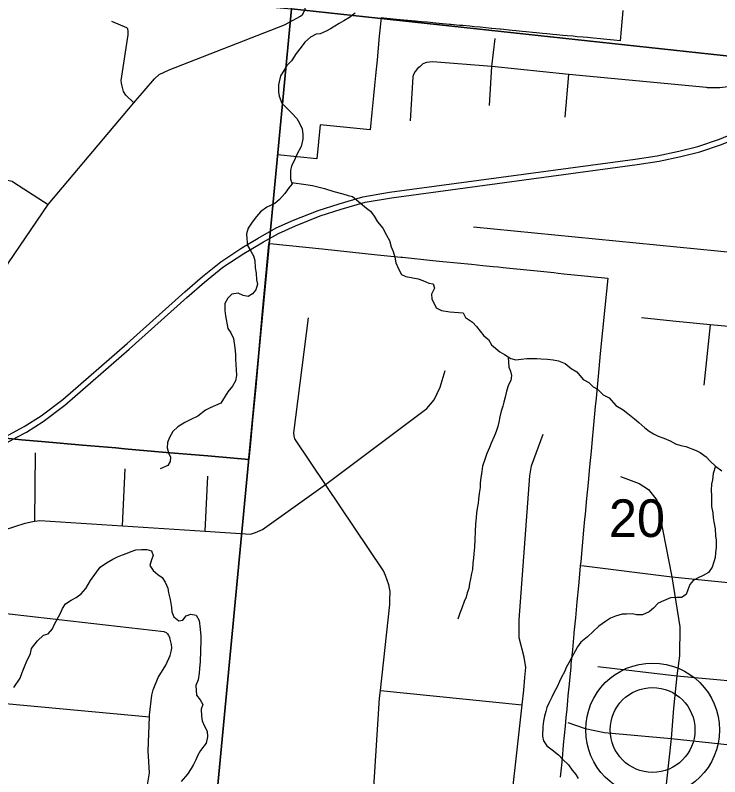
# Model space of a CAD drawing. Extents: x 0 to 34, y -3.9 to 26.2.
# Drawn here: x 4.778 to 5.561, y 18.325 to 19.171 of the extents above; entities that cross this region are included whole.
import ezdxf

# ---------------------------------------------------------------- set-up
doc = ezdxf.new("R2010")
doc.units = 0
for name, color, linetype in [('GM_X_City_Street', 7, 'Continuous'), ('GM_X_Corporation', 7, 'Continuous'), ('GM_X_Minor_River', 7, 'Continuous'), ('GM_X_Section', 7, 'Continuous'), ('GM_X_Section_Text', 7, 'Continuous'), ('GM_X_State_Route', 7, 'Continuous'), ('GM_X_Township_Road', 7, 'Continuous'), ('GM_X_Unincorporated', 7, 'Continuous'), ('GM_X_Unincorporated_Location', 7, 'Continuous')]:
    doc.layers.add(name, color=color, linetype=linetype)

msp = doc.modelspace()

# ---------------------------------------------------------------- linework, layer by layer
at = {"layer": 'GM_X_City_Street'}
for p, q in [((4.79959, 18.60881), (4.80056, 18.68489)), ((4.89708, 18.60369), (4.90023, 18.66703)), ((4.98906, 18.5978), (4.99218, 18.65887)), ((5.18398, 18.4206), (5.34154, 18.40475))]:
    msp.add_line(p, q, dxfattribs=at)
for points in [[(4.67826, 18.70753), (4.74714, 18.8575), (4.77032, 18.89605), (4.81434, 18.96112), (4.90964, 19.07416), (4.93258, 19.10091), (4.93801, 19.1057), (4.94914, 19.11072), (5.07747, 19.16082), (5.09517, 19.17059), (5.09789, 19.1728), (5.1003, 19.17805), (5.11213, 19.29962), (5.11226, 19.30455), (5.1098, 19.31221), (5.09188, 19.36259)], [(4.90964, 19.07416), (4.90102, 19.08277), (4.89846, 19.08679), (4.89677, 19.09272), (4.89607, 19.0961), (4.89574, 19.09886), (4.90348, 19.14953), (4.9036, 19.15371), (4.90312, 19.15628), (4.90218, 19.15754), (4.88528, 19.16445)], [(4.70078, 18.87589), (4.71256, 18.9067), (4.72524, 18.95724), (4.73051, 18.97077), (4.73404, 18.97653), (4.73876, 18.98194), (4.74249, 18.98486), (4.74724, 18.98703), (4.75829, 18.98902), (4.76758, 18.98834), (4.77455, 18.98706), (4.77613, 18.98603), (4.81434, 18.96112)], [(5.16661, 18.15583), (5.18306, 18.4122), (5.18398, 18.4206), (5.19438, 18.51648), (5.19459, 18.52131), (5.19483, 18.53062), (5.19348, 18.53806), (5.18978, 18.54868), (5.18746, 18.55378), (5.12291, 18.64965), (5.08881, 18.70033), (5.08789, 18.70367), (5.08785, 18.70719), (5.10402, 18.83508)], [(5.12291, 18.64965), (5.23569, 18.73435), (5.24391, 18.744), (5.25033, 18.75788), (5.25612, 18.77633)], [(5.32049, 18.13906), (5.3248, 18.25513), (5.34154, 18.40475), (5.34334, 18.42088), (5.34446, 18.43528), (5.34551, 18.44626), (5.3439, 18.45769), (5.33838, 18.47911), (5.33825, 18.4886), (5.33814, 18.49923), (5.35021, 18.65952), (5.35201, 18.67048), (5.36505, 18.70583)], [(4.68658, 18.41371), (4.69643, 18.51433), (4.69911, 18.52928), (4.70439, 18.54318), (4.7139, 18.55888), (4.72536, 18.57679), (4.73227, 18.58394), (4.74047, 18.5893), (4.76613, 18.59924), (4.78907, 18.6066), (4.7975, 18.60851), (4.79959, 18.60881), (4.80508, 18.60959), (4.89708, 18.60369), (4.98906, 18.5978), (5.03945, 18.59458), (5.04519, 18.59632), (5.05285, 18.59953), (5.12291, 18.64965)], [(4.51173, 18.53533), (4.69643, 18.51433), (4.943, 18.4863), (4.9457, 18.48511), (4.94732, 18.4837), (4.94851, 18.48197), (4.94965, 18.47928)], [(4.87678, 17.89883), (4.88509, 18.01814), (4.89764, 18.18345), (4.90678, 18.25642), (4.91907, 18.29216), (4.92455, 18.31365), (4.92722, 18.32915), (4.92557, 18.35349), (4.92726, 18.39138), (4.92735, 18.39331), (4.92982, 18.41565), (4.93135, 18.42127), (4.93676, 18.4352), (4.94546, 18.44902), (4.95029, 18.45952), (4.95173, 18.4657), (4.95196, 18.46799), (4.95174, 18.47201), (4.94965, 18.47928)], [(4.62277, 18.37679), (4.62751, 18.41388), (4.62794, 18.41536), (4.62911, 18.41687), (4.63091, 18.41815), (4.63332, 18.41865), (4.68658, 18.41371), (4.92726, 18.39138)]]:
    msp.add_lwpolyline(points, dxfattribs=at)
at = {"layer": 'GM_X_Corporation'}
for points in [[(5.45369, 19.17686), (5.45174, 19.15566), (5.45059, 19.14306), (5.44353, 19.14373), (5.43221, 19.14481), (5.42877, 19.14513), (5.4209, 19.14588), (5.4141, 19.14653), (5.40959, 19.14695), (5.40279, 19.1476), (5.39826, 19.14803), (5.39148, 19.14867), (5.38695, 19.1491), (5.38016, 19.14975), (5.37564, 19.15018), (5.36885, 19.15083), (5.36433, 19.15128), (5.35754, 19.15195), (5.35302, 19.15238), (5.34623, 19.15303), (5.3417, 19.15347), (5.33492, 19.15413), (5.33039, 19.15458), (5.31734, 19.15585), (5.31695, 19.15588), (5.30792, 19.15677), (5.30753, 19.1568), (5.29472, 19.15805), (5.28864, 19.15864), (5.28353, 19.15912), (5.27552, 19.15988), (5.2721, 19.16021), (5.26232, 19.16114), (5.26078, 19.16129), (5.24947, 19.16237), (5.24912, 19.1624), (5.23592, 19.16364), (5.22975, 19.16422), (5.22275, 19.16487), (5.2018, 19.16684), (5.18788, 19.16822), (5.1847, 19.16854), (5.18275, 19.14826), (5.18021, 19.12177), (5.17856, 19.1046), (5.17748, 19.09329), (5.17639, 19.08198), (5.17462, 19.0635), (5.17276, 19.04417), (5.11693, 19.04955), (5.11329, 19.01185), (5.0696, 19.01609), (5.06927, 19.01308), (5.06207, 18.93977), (5.06107, 18.92863), (5.06005, 18.91722), (5.05855, 18.90114), (5.05304, 18.84192), (5.05032, 18.81269), (5.04761, 18.78346), (5.04489, 18.75423), (5.04217, 18.725), (5.03945, 18.69577), (5.03809, 18.6812), (5.03781, 18.67742), (4.99623, 18.68105), (4.99204, 18.68142), (4.94582, 18.68545), (4.89959, 18.68949), (4.88963, 18.69036), (4.85284, 18.69357), (4.80712, 18.69756), (4.78505, 18.69949), (4.74949, 18.70296)], [(4.74949, 18.70296), (4.78505, 18.69949), (4.80712, 18.69756), (4.85284, 18.69357), (4.88963, 18.69036), (4.89959, 18.68949), (4.94582, 18.68545), (4.99204, 18.68142), (4.99623, 18.68105), (5.03781, 18.67742), (5.03809, 18.6812), (5.03945, 18.69577), (5.04217, 18.725), (5.04489, 18.75423), (5.04761, 18.78346), (5.05032, 18.81269), (5.05304, 18.84192), (5.05855, 18.90114), (5.06005, 18.91722), (5.06113, 18.9178), (5.10099, 18.91361), (5.11908, 18.9117), (5.18072, 18.90522), (5.20667, 18.90257), (5.20853, 18.90237), (5.24225, 18.89882), (5.25344, 18.8977), (5.26927, 18.89612), (5.28525, 18.89452), (5.29801, 18.89324), (5.3093, 18.89212), (5.3149, 18.89156), (5.32042, 18.89099), (5.3317, 18.88985), (5.34303, 18.88869), (5.35447, 18.88752), (5.36578, 18.88637), (5.37671, 18.88526), (5.38154, 18.88477), (5.38807, 18.88412), (5.39937, 18.88298), (5.41075, 18.88184), (5.42163, 18.88075), (5.43308, 18.87961), (5.43669, 18.87925), (5.43336, 18.84638), (5.4282, 18.79541), (5.42694, 18.77836), (5.42383, 18.74562), (5.42296, 18.73645), (5.42024, 18.70772), (5.41991, 18.70432), (5.41825, 18.68679), (5.41659, 18.66925), (5.4158, 18.66096), (5.41493, 18.65172), (5.41328, 18.63418), (5.41162, 18.61664), (5.41109, 18.61099), (5.40997, 18.59911), (5.40832, 18.58157), (5.40666, 18.56404), (5.40622, 18.55932), (5.40577, 18.55461), (5.4041, 18.53688), (5.40243, 18.51916), (5.40076, 18.50143), (5.39917, 18.48462), (5.39908, 18.48371), (5.3974, 18.46598), (5.39582, 18.4498), (5.39561, 18.44713), (5.39382, 18.42827), (5.39252, 18.41491), (5.392, 18.40942), (5.39112, 18.39998), (5.39025, 18.39057), (5.3898, 18.38584), (5.38934, 18.38096), (5.38737, 18.36021), (5.38735, 18.36002), (5.3859, 18.34514), (5.38574, 18.34305), (5.38556, 18.34116), (5.38395, 18.32419)]]:
    msp.add_lwpolyline(points, dxfattribs=at)
at = {"layer": 'GM_X_Minor_River'}
for points in [[(5.15593, 19.17393), (5.14965, 19.16887), (5.14343, 19.16533), (5.13798, 19.16213), (5.12864, 19.15644), (5.12359, 19.15361), (5.11702, 19.15084), (5.11244, 19.15027), (5.10623, 19.14711), (5.09994, 19.14166), (5.09592, 19.13613), (5.09031, 19.12876), (5.08505, 19.12062), (5.07991, 19.11551), (5.07624, 19.1092), (5.07299, 19.10401), (5.07071, 19.09422), (5.07077, 19.08624), (5.07135, 19.08165), (5.07445, 19.07354), (5.08029, 19.0676), (5.08505, 19.06283), (5.09088, 19.05651), (5.0941, 19.05144), (5.0969, 19.04524), (5.09778, 19.03874), (5.09758, 19.0338), (5.09574, 19.02552), (5.0912, 19.01658), (5.08829, 19.01024), (5.08501, 19.00392), (5.08405, 18.99901), (5.08386, 18.99408), (5.08404, 18.98913), (5.08574, 18.98412), (5.08215, 18.97971), (5.07772, 18.97343), (5.07175, 18.96646), (5.06664, 18.9621), (5.05773, 18.95791), (5.05069, 18.95288), (5.04631, 18.94774), (5.0415, 18.94148), (5.03706, 18.93482), (5.03491, 18.92845), (5.03544, 18.92273)], [(5.08526, 18.98554), (5.1009, 18.98311), (5.10846, 18.98203), (5.11299, 18.98109), (5.12164, 18.97883), (5.13214, 18.97535), (5.14231, 18.97302), (5.1483, 18.97087), (5.15283, 18.96993), (5.15945, 18.96433), (5.16866, 18.9571), (5.17308, 18.9535), (5.17704, 18.94801), (5.1806, 18.94178), (5.18678, 18.93468), (5.19065, 18.92692), (5.19422, 18.92107), (5.19583, 18.91378), (5.1983, 18.90874), (5.19995, 18.90258), (5.20122, 18.89607), (5.20435, 18.88872), (5.20755, 18.88326), (5.21241, 18.88116), (5.22598, 18.87832), (5.23123, 18.87658), (5.23795, 18.87363), (5.24248, 18.87269), (5.24419, 18.86805), (5.24089, 18.86135), (5.24106, 18.85602), (5.246, 18.84631), (5.25195, 18.84302), (5.26101, 18.84151), (5.27087, 18.8411), (5.27617, 18.8405), (5.27863, 18.83545), (5.2864, 18.83019), (5.29078, 18.82544), (5.29476, 18.82034), (5.2991, 18.81483), (5.30426, 18.81082), (5.30745, 18.80498), (5.31665, 18.79738), (5.32184, 18.79412), (5.32889, 18.78965), (5.33453, 18.78827), (5.34065, 18.78916), (5.34675, 18.78967), (5.35132, 18.78985), (5.35778, 18.78997), (5.3627, 18.78938), (5.3699, 18.78908), (5.37596, 18.78845), (5.38198, 18.78706), (5.38947, 18.78409), (5.3961, 18.77887), (5.4024, 18.77481), (5.4093, 18.76654), (5.41563, 18.76323), (5.42038, 18.75847), (5.42521, 18.75561), (5.4318, 18.74926), (5.43851, 18.74594), (5.44578, 18.73765), (5.45395, 18.73275), (5.45911, 18.72873), (5.46647, 18.72273), (5.47126, 18.71872), (5.47786, 18.71275), (5.48266, 18.70913), (5.48747, 18.70589), (5.49269, 18.70339), (5.49907, 18.70122), (5.50617, 18.69827), (5.51212, 18.69498), (5.51813, 18.69321), (5.52378, 18.69183), (5.53501, 18.68757), (5.53949, 18.68548), (5.54614, 18.68064), (5.55049, 18.67552), (5.55673, 18.66993), (5.56376, 18.66508)], [(5.03544, 18.92273), (5.0363, 18.91547), (5.03985, 18.90924), (5.04268, 18.9038), (5.04438, 18.89879), (5.04482, 18.89078), (5.04572, 18.88467), (5.0462, 18.87742), (5.04714, 18.87244), (5.04537, 18.86605), (5.04177, 18.86164), (5.0371, 18.8588), (5.03144, 18.85979), (5.02584, 18.8623), (5.01859, 18.86146), (5.01422, 18.85671), (5.01096, 18.85114), (5.01102, 18.84315), (5.01156, 18.83743), (5.01442, 18.82325), (5.01764, 18.81817), (5.02043, 18.81197), (5.02193, 18.80165), (5.0228, 18.79477), (5.02297, 18.78944), (5.02308, 18.78259), (5.02364, 18.77763), (5.02413, 18.77076), (5.02277, 18.76512), (5.01949, 18.75917), (5.01431, 18.75293), (5.00659, 18.74032), (5.00078, 18.73752), (4.99461, 18.73512), (4.98955, 18.73229), (4.98094, 18.7258), (4.97318, 18.72194), (4.9666, 18.7188), (4.9588, 18.7138), (4.95328, 18.70871), (4.9496, 18.70202), (4.9471, 18.69642), (4.94686, 18.69035), (4.94817, 18.68497), (4.95063, 18.67993), (4.95007, 18.67539), (4.94761, 18.67093), (4.9391, 18.6671)], [(5.32603, 18.79146), (5.32661, 18.78024), (5.32871, 18.77559), (5.32967, 18.77099), (5.32907, 18.76531), (5.32659, 18.76047), (5.32404, 18.75336), (5.32264, 18.74695), (5.32128, 18.74131), (5.31996, 18.7368), (5.31822, 18.73117), (5.31683, 18.72477), (5.31584, 18.7191), (5.31451, 18.71422), (5.31277, 18.70859), (5.31065, 18.70298), (5.30731, 18.69551), (5.30524, 18.69103), (5.30231, 18.68432), (5.30057, 18.67869), (5.29757, 18.67007), (5.29657, 18.66403), (5.29554, 18.65723), (5.29494, 18.65155), (5.29473, 18.64624), (5.29372, 18.63982), (5.29308, 18.63338), (5.29253, 18.62884), (5.29154, 18.62318), (5.29097, 18.61826), (5.29036, 18.61259), (5.28973, 18.60615), (5.2887, 18.57996), (5.28804, 18.57277), (5.28746, 18.56785), (5.28686, 18.56218), (5.28621, 18.55536), (5.28527, 18.55084), (5.28427, 18.5448), (5.28293, 18.53953), (5.28234, 18.53424), (5.28062, 18.52936), (5.27929, 18.52448), (5.2772, 18.51962), (5.27462, 18.51213), (5.27212, 18.50653), (5.26997, 18.50016)], [(5.55665, 18.67001), (5.55414, 18.66206), (5.5531, 18.65488), (5.55215, 18.64998), (5.55189, 18.64353), (5.55202, 18.63706), (5.55211, 18.62983), (5.55231, 18.62526), (5.55356, 18.61837), (5.55409, 18.61264), (5.55467, 18.60806), (5.55627, 18.60039), (5.55673, 18.59277), (5.5573, 18.58781), (5.55738, 18.5802), (5.55674, 18.57376), (5.55615, 18.56846), (5.55482, 18.56358), (5.5527, 18.55796), (5.54867, 18.55205), (5.54283, 18.54849), (5.53741, 18.54606), (5.53158, 18.54288), (5.52799, 18.53847), (5.52586, 18.53247), (5.52414, 18.5276), (5.51868, 18.52403), (5.51375, 18.52423), (5.50651, 18.52377), (5.49877, 18.52029), (5.49298, 18.51787), (5.48782, 18.51239), (5.48271, 18.50804), (5.47537, 18.50492), (5.4689, 18.50481), (5.46438, 18.50576), (5.45754, 18.50566), (5.45297, 18.50547), (5.44529, 18.50351), (5.43987, 18.50107), (5.43441, 18.4975), (5.42698, 18.49211), (5.41436, 18.48047), (5.4069, 18.47432), (5.40327, 18.46915), (5.40042, 18.46432), (5.39633, 18.45689), (5.39345, 18.45131), (5.39059, 18.44611), (5.3885, 18.44125), (5.38524, 18.43569), (5.38315, 18.43083), (5.38063, 18.42485), (5.37694, 18.41817), (5.37447, 18.41333), (5.37158, 18.40737), (5.36908, 18.40177), (5.36776, 18.39726), (5.36641, 18.392), (5.36544, 18.38671), (5.36445, 18.38067), (5.36403, 18.37005), (5.36533, 18.36467), (5.36892, 18.3592), (5.37483, 18.35477), (5.38183, 18.34916), (5.38658, 18.3444), (5.39317, 18.33805), (5.39711, 18.33218), (5.40111, 18.32745), (5.40397, 18.32277)], [(4.77638, 18.42412), (4.78325, 18.43448), (4.78578, 18.44084), (4.78872, 18.44794), (4.79042, 18.45243), (4.79496, 18.46174), (4.79595, 18.4674), (4.80274, 18.47586), (4.80944, 18.48205), (4.81445, 18.48374), (4.81923, 18.48925), (4.8213, 18.49372), (4.82828, 18.50673), (4.83038, 18.51197), (4.83363, 18.51715), (4.84024, 18.52106), (4.84569, 18.52426), (4.85116, 18.52821), (4.85634, 18.53408), (4.86163, 18.54298), (4.86845, 18.5522), (4.87247, 18.55774), (4.87951, 18.56276), (4.8865, 18.56665), (4.89154, 18.56911), (4.89733, 18.57153), (4.90234, 18.57322), (4.90698, 18.57531), (4.91199, 18.577), (4.91847, 18.57749), (4.92418, 18.57763), (4.92943, 18.57589), (4.93113, 18.57088), (4.92942, 18.56601), (4.92765, 18.55962), (4.93123, 18.55415), (4.93638, 18.54976), (4.94117, 18.54614), (4.94477, 18.54105), (4.94755, 18.53447), (4.94848, 18.52911), (4.9501, 18.52182), (4.95165, 18.51301), (4.95221, 18.50805), (4.95428, 18.50264), (4.95981, 18.49823), (4.96439, 18.4988), (4.968, 18.50359), (4.97302, 18.50566), (4.97904, 18.50427), (4.98261, 18.49842), (4.98338, 18.48888), (4.98422, 18.48125), (4.9844, 18.4763), (4.98347, 18.45277), (4.9828, 18.4452), (4.98259, 18.43988), (4.98117, 18.43272), (4.97864, 18.42636), (4.97934, 18.41531), (4.9837, 18.41019), (4.98654, 18.40513), (4.98481, 18.39988), (4.98489, 18.39227), (4.98582, 18.38691), (4.98825, 18.38111), (4.99146, 18.37565), (4.99158, 18.36919), (4.99016, 18.36202), (4.98376, 18.35393), (4.9809, 18.34872), (4.97879, 18.34349), (4.97631, 18.33827), (4.97347, 18.33383), (4.96942, 18.32753), (4.96226, 18.31947)]]:
    msp.add_lwpolyline(points, dxfattribs=at)
at = {"layer": 'GM_X_Section'}
for points in [[(5.17784, 20.1897), (6.17584, 20.09891), (6.07269, 19.07201), (5.08525, 19.17848)], [(4.07507, 19.26688), (5.08525, 19.17848), (4.98981, 18.17527), (3.97441, 18.26756)], [(5.08525, 19.17848), (6.07269, 19.07201), (5.97419, 18.06774), (4.98981, 18.17527)]]:
    msp.add_lwpolyline(points, close=True, dxfattribs=at)
at = {"layer": 'GM_X_State_Route'}
for points in [[(5.05388, 18.91942), (5.07048, 18.92897), (5.08964, 18.93737), (5.11706, 18.94834), (5.14031, 18.9558), (5.16686, 18.9635), (5.19624, 18.96852), (5.46952, 19.00536), (5.49387, 19.00909), (5.51821, 19.01436), (5.53927, 19.0194), (5.56317, 19.02774), (5.59454, 19.04046), (5.65565, 19.06829), (5.76229, 19.11586)], [(4.76673, 18.70265), (4.788, 18.71406), (4.80664, 18.7259), (4.83077, 18.7441), (4.90227, 18.80639), (4.96632, 18.86386), (4.98606, 18.88097), (5.00667, 18.89742), (5.02992, 18.91277), (5.04813, 18.92352), (5.06822, 18.93507), (5.08739, 18.94348), (5.1148, 18.95444), (5.13805, 18.9619), (5.1646, 18.9696), (5.19398, 18.97462), (5.46726, 19.01147), (5.49161, 19.0152), (5.51595, 19.02046), (5.53701, 19.0255), (5.56092, 19.03384), (5.59228, 19.04656)], [(4.77962, 18.70225), (4.79026, 18.70795), (4.8089, 18.7198), (4.83303, 18.738), (4.90453, 18.80029), (4.96857, 18.85776), (4.98831, 18.87486), (5.00893, 18.89131), (5.03218, 18.90667), (5.05038, 18.91741), (5.05388, 18.91942)], [(4.76898, 18.69655), (4.77962, 18.70225)]]:
    msp.add_lwpolyline(points, dxfattribs=at)
at = {"layer": 'GM_X_Township_Road'}
for p, q in [((5.38954, 19.0582), (5.39355, 19.10573)), ((5.65634, 18.89961), (5.28745, 18.93586)), ((5.55078, 18.82706), (5.54376, 18.76018))]:
    msp.add_line(p, q, dxfattribs=at)
for points in [[(5.3053, 19.07124), (5.30771, 19.11436), (5.31152, 19.14564)], [(5.54667, 19.09099), (5.39355, 19.10573), (5.30771, 19.11436), (5.24173, 19.11978), (5.23531, 19.11887), (5.23129, 19.11737), (5.22822, 19.11449), (5.22537, 19.11208), (5.22248, 19.10895), (5.2203, 19.10497), (5.21999, 19.10311), (5.21705, 19.05412)], [(5.6406, 18.73202), (5.6487, 18.8184), (5.65634, 18.89961), (5.6621, 18.9479), (5.66129, 18.98534), (5.66475, 19.02217), (5.66524, 19.03499), (5.66261, 19.04666), (5.65565, 19.06829), (5.65267, 19.07393), (5.64354, 19.09122), (5.6363, 19.09763), (5.62512, 19.09878), (5.58748, 19.09401), (5.56133, 19.09072), (5.54769, 19.09089), (5.54667, 19.09099)], [(6.03112, 18.91129), (6.0231, 18.84631), (6.0233, 18.83608), (6.01367, 18.83709), (6.00364, 18.83569), (5.99221, 18.83388), (5.9783, 18.83181), (5.91143, 18.80723), (5.89053, 18.79939), (5.86925, 18.79727), (5.83247, 18.80044), (5.77194, 18.80645), (5.71837, 18.81177), (5.6487, 18.8184), (5.55078, 18.82706), (5.50927, 18.83117), (5.47417, 18.83498)], [(5.4509, 18.65859), (5.47176, 18.65097), (5.48219, 18.64416), (5.49142, 18.63212), (5.50787, 18.54708), (5.51709, 18.49133), (5.51669, 18.45924), (5.51348, 18.43698), (5.50987, 18.40108), (5.50726, 18.36738), (5.49944, 18.29598), (5.49403, 18.23542), (5.49081, 18.22459), (5.484, 18.21275), (5.47156, 18.20613), (5.46053, 18.19711), (5.45391, 18.18749), (5.45054, 18.17572), (5.44659, 18.13346), (5.44298, 18.12574)], [(5.40758, 18.55952), (5.50787, 18.54708), (5.62218, 18.53545), (5.6939, 18.5267), (5.75874, 18.51987), (5.77202, 18.51846), (5.77881, 18.51876), (5.78609, 18.52008), (5.79627, 18.52322), (5.81151, 18.53325), (5.81612, 18.53866), (5.82311, 18.5501), (5.83417, 18.59167), (5.83539, 18.61596)], [(5.42563, 18.4474), (5.51348, 18.43698), (5.61857, 18.42735)], [(5.39234, 18.38503), (5.4118, 18.37861), (5.43306, 18.3738), (5.50726, 18.36738), (5.67613, 18.34913)]]:
    msp.add_lwpolyline(points, dxfattribs=at)
at = {"layer": 'GM_X_Unincorporated'}
for radius in [0.0744, 0.04716]:
    msp.add_circle((5.48662, 18.37683), radius, dxfattribs=at)
at = {"layer": 'GM_X_Unincorporated_Location'}
msp.add_line((5.48662, 18.37683), (5.48662, 18.37683), dxfattribs=at)

# ---------------------------------------------------------------- texts
at = {"layer": 'GM_X_Section_Text'}
msp.add_text('20', height=0.041856, rotation=0.00001, dxfattribs=at).set_placement((5.4381, 18.59133))

doc.saveas('drawing.dxf')
